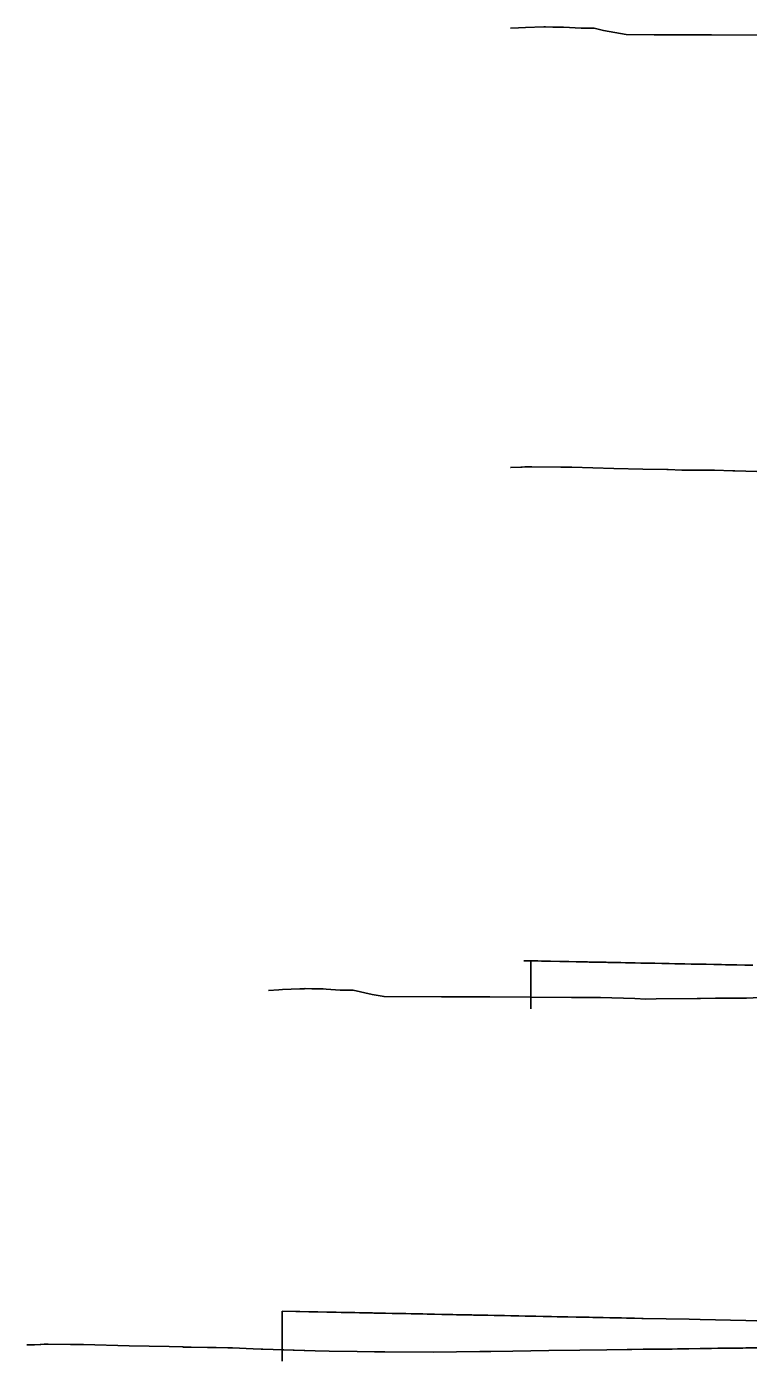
# Model space of a CAD drawing. Extents: x -70 to 701944, y -4 to 666871.
# Drawn here: x 700974.9 to 701162.7, y 666491.1 to 666838.4 of the extents above; entities that cross this region are included whole.
import ezdxf

# ---------------------------------------------------------------- set-up
doc = ezdxf.new("R2010")
doc.units = 0
for name, color, linetype in [('R_Fin Surface', 7, 'Continuous'), ('R_No Plot', 7, 'Continuous'), ('T_Notes', 7, 'Continuous')]:
    doc.layers.add(name, color=color, linetype=linetype)

msp = doc.modelspace()

# ---------------------------------------------------------------- linework, layer by layer
at = {"layer": 'R_Fin Surface'}
for points in [[(701104.3, 666595.32), (701107.87, 666595.25), (701108.9, 666595.23), (701111.23, 666595.18), (701113.59, 666595.14), (701115.98, 666595.09), (701117.87, 666595.05), (701118.19, 666595.05), (701118.38, 666595.04), (701119.72, 666595.02), (701120.81, 666594.99), (701121.28, 666594.98), (701122.86, 666594.95), (701123.25, 666594.94), (701124.48, 666594.92), (701125.72, 666594.9), (701126.12, 666594.89), (701127.79, 666594.85), (701127.87, 666594.85), (701128.21, 666594.85), (701129.49, 666594.82), (701130.72, 666594.8), (701131.21, 666594.79), (701132.95, 666594.75), (701133.24, 666594.74), (701134.73, 666594.72), (701135.79, 666594.69), (701136.52, 666594.68), (701137.87, 666594.65), (701138.34, 666594.64), (701138.35, 666594.64), (701140.18, 666594.61), (701140.93, 666594.59), (701142.05, 666594.57), (701143.53, 666594.54), (701143.93, 666594.53), (701145.84, 666594.49), (701146.14, 666594.49), (701147.77, 666594.45), (701147.87, 666594.45), (701148.78, 666594.43), (701149.71, 666594.42), (701151.42, 666594.38), (701151.68, 666594.38), (701153.66, 666594.34), (701154.08, 666594.33), (701155.67, 666594.3), (701156.76, 666594.27), (701157.68, 666594.26), (701157.87, 666594.25), (701159.45, 666594.22), (701159.72, 666594.22), (701161.77, 666594.17), (701162.15, 666594.17), (701163.84, 666594.13)], [(701041.35, 666504.11), (701044.92, 666504.04), (701045.95, 666504.02), (701048.29, 666503.97), (701050.65, 666503.92), (701053.03, 666503.88), (701054.92, 666503.84), (701055.25, 666503.83), (701055.44, 666503.83), (701056.78, 666503.8), (701057.86, 666503.78), (701058.33, 666503.77), (701059.92, 666503.74), (701060.31, 666503.73), (701061.54, 666503.71), (701062.78, 666503.68), (701063.18, 666503.67), (701064.85, 666503.64), (701064.92, 666503.64), (701065.26, 666503.63), (701066.54, 666503.61), (701067.77, 666503.58), (701068.26, 666503.57), (701070.01, 666503.54), (701070.3, 666503.53), (701071.78, 666503.5), (701072.84, 666503.48), (701073.58, 666503.47), (701074.92, 666503.44), (701075.4, 666503.43), (701075.41, 666503.43), (701077.24, 666503.39), (701077.99, 666503.38), (701079.1, 666503.36), (701080.59, 666503.33), (701080.99, 666503.32), (701082.9, 666503.28), (701083.2, 666503.27), (701084.82, 666503.24), (701084.92, 666503.24), (701085.83, 666503.22), (701086.77, 666503.2), (701088.48, 666503.17), (701088.74, 666503.16), (701090.72, 666503.12), (701091.14, 666503.11), (701092.72, 666503.08), (701093.82, 666503.06), (701094.74, 666503.04), (701094.92, 666503.04), (701096.51, 666503.01), (701096.78, 666503), (701098.83, 666502.96), (701099.21, 666502.95), (701100.89, 666502.92), (701101.92, 666502.9), (701102.98, 666502.88), (701104.65, 666502.84), (701104.92, 666502.84), (701105.07, 666502.84), (701107.18, 666502.79), (701107.39, 666502.79), (701109.3, 666502.75), (701110.14, 666502.73), (701111.43, 666502.71), (701112.91, 666502.68), (701113.57, 666502.67), (701114.92, 666502.64), (701115.68, 666502.62), (701115.72, 666502.62), (701117.88, 666502.58), (701118.46, 666502.57), (701120.05, 666502.54), (701121.25, 666502.51), (701122.23, 666502.49), (701124.05, 666502.46), (701124.41, 666502.45), (701124.92, 666502.44), (701126.61, 666502.41), (701126.85, 666502.4), (701128.8, 666502.36), (701129.67, 666502.34), (701131, 666502.32), (701132.35, 666502.29), (701132.35, 666502.29), (701132.53, 666502.29), (701133.08, 666502.28), (701133.08, 666502.28), (701134.92, 666502.24), (701134.92, 666502.24), (701134.92, 666502.24), (701134.95, 666502.24), (701135.31, 666502.23), (701135.31, 666502.23), (701147.29, 666501.99), (701150.13, 666501.93), (701150.13, 666501.93), (701161.99, 666501.7), (701164.92, 666501.64)]]:
    msp.add_lwpolyline(points, dxfattribs=at)
at = {"layer": 'R_No Plot'}
for points in [[(701100.81, 666838.01), (701102.91, 666838.14), (701104.7, 666838.2), (701109.48, 666838.39), (701109.5, 666838.39), (701109.86, 666838.4), (701111.83, 666838.31), (701112.48, 666838.3), (701113.9, 666838.32), (701114.62, 666838.3), (701119.22, 666838), (701119.4, 666838), (701119.44, 666837.99), (701119.48, 666837.99), (701119.9, 666837.98), (701122.54, 666837.99), (701125.03, 666837.42), (701130.89, 666836.33), (701138.21, 666836.29), (701153.06, 666836.29), (701169.42, 666836.17)], [(701100.81, 666723.72), (701100.92, 666723.72), (701103.51, 666723.77), (701103.85, 666723.8), (701104.53, 666723.85), (701106.38, 666723.87), (701113.91, 666723.79), (701114.44, 666723.79), (701114.65, 666723.78), (701116.73, 666723.73), (701127.7, 666723.44), (701135.21, 666723.29), (701141.47, 666723.16), (701141.84, 666723.13), (701145.39, 666723.03), (701152.83, 666722.96), (701153.88, 666722.95), (701158.67, 666722.82), (701158.76, 666722.82), (701159.18, 666722.8), (701167.74, 666722.57)], [(701037.87, 666587.59), (701040.56, 666587.76), (701041.5, 666587.82), (701045.98, 666588), (701046.98, 666588.04), (701047.07, 666588.04), (701047.39, 666588.06), (701049.09, 666587.97), (701050.21, 666587.96), (701051.45, 666587.98), (701052.06, 666587.96), (701052.82, 666587.92), (701056.47, 666587.69), (701056.8, 666587.68), (701057.03, 666587.66), (701057.89, 666587.66), (701059.84, 666587.67), (701064.8, 666586.55), (701067.92, 666585.97), (701082.87, 666585.89), (701095.41, 666585.89), (701116.68, 666585.73), (701124.19, 666585.71), (701133.15, 666585.45), (701136.02, 666585.35), (701138.7, 666585.37), (701149.39, 666585.5), (701150.23, 666585.5), (701154.16, 666585.55), (701162.23, 666585.6), (701165.67, 666585.72)], [(700974.92, 666495.39), (700975.22, 666495.38), (700976.93, 666495.39), (700978.44, 666495.43), (700978.63, 666495.44), (700979.46, 666495.5), (700980.49, 666495.51), (700986.33, 666495.45), (700988.51, 666495.42), (700989.66, 666495.4), (701001.61, 666495.09), (701012, 666494.88), (701015.52, 666494.8), (701015.73, 666494.78), (701017.73, 666494.73), (701021.92, 666494.69), (701024.22, 666494.67), (701027.23, 666494.59), (701028.43, 666494.55), (701033.83, 666494.31), (701035.95, 666494.25), (701036.4, 666494.24), (701049.98, 666493.77), (701053.58, 666493.69), (701060.89, 666493.58), (701065.4, 666493.5), (701068.11, 666493.5), (701080.66, 666493.46), (701092.78, 666493.62), (701095.72, 666493.63), (701101.37, 666493.7), (701110.79, 666493.87), (701118.84, 666493.94), (701125.83, 666494.04), (701131.15, 666494.14), (701132.35, 666494.16), (701135.31, 666494.19), (701138.28, 666494.22), (701141.24, 666494.25), (701142.87, 666494.26), (701144.21, 666494.28), (701147.17, 666494.33), (701150.13, 666494.38), (701153.1, 666494.42), (701154.76, 666494.45), (701156.06, 666494.46), (701159.02, 666494.5), (701161.26, 666494.52), (701161.99, 666494.53), (701164.95, 666494.58)]]:
    msp.add_lwpolyline(points, dxfattribs=at)
at = {"layer": 'T_Notes'}
for p, q in [((701106.08, 666595.29), (701106.08, 666582.77)), ((701106.08, 666595.29), (701106.08, 666585.81)), ((701041.35, 666504.11), (701041.35, 666491.06)), ((701041.35, 666504.11), (701041.35, 666494.07))]:
    msp.add_line(p, q, dxfattribs=at)
for points in [[(701163.84, 666594.13), (701162.15, 666594.17), (701161.77, 666594.17), (701159.72, 666594.22), (701159.45, 666594.22), (701157.87, 666594.25), (701157.68, 666594.26), (701156.76, 666594.27), (701155.67, 666594.3), (701154.08, 666594.33), (701153.66, 666594.34), (701151.68, 666594.38), (701151.42, 666594.38), (701149.71, 666594.42), (701148.78, 666594.43), (701147.87, 666594.45), (701147.77, 666594.45), (701146.14, 666594.49), (701145.84, 666594.49), (701143.93, 666594.53), (701143.53, 666594.54), (701142.05, 666594.57), (701140.93, 666594.59), (701140.18, 666594.61), (701138.35, 666594.64), (701138.34, 666594.64), (701137.87, 666594.65), (701136.52, 666594.68), (701135.79, 666594.69), (701134.73, 666594.72), (701133.24, 666594.74), (701132.95, 666594.75), (701131.21, 666594.79), (701130.72, 666594.8), (701129.49, 666594.82), (701128.21, 666594.85), (701127.87, 666594.85), (701127.79, 666594.85), (701126.12, 666594.89), (701125.72, 666594.9), (701124.48, 666594.92), (701123.25, 666594.94), (701122.86, 666594.95), (701121.28, 666594.98), (701120.81, 666594.99), (701119.72, 666595.02), (701118.38, 666595.04), (701118.19, 666595.05), (701117.87, 666595.05), (701115.98, 666595.09), (701113.59, 666595.14), (701111.23, 666595.18), (701108.9, 666595.23), (701107.87, 666595.25), (701106.08, 666595.29)], [(701106.08, 666585.81), (701116.68, 666585.73), (701124.19, 666585.71), (701133.15, 666585.45), (701136.02, 666585.35), (701138.7, 666585.37), (701149.39, 666585.5), (701150.23, 666585.5), (701154.16, 666585.55), (701162.23, 666585.6), (701165.67, 666585.72)], [(701164.92, 666501.64), (701161.99, 666501.7), (701150.13, 666501.93), (701147.29, 666501.99), (701135.31, 666502.23), (701134.95, 666502.24), (701134.92, 666502.24), (701133.08, 666502.28), (701132.53, 666502.29), (701132.35, 666502.29), (701131, 666502.32), (701129.67, 666502.34), (701128.8, 666502.36), (701126.85, 666502.4), (701126.61, 666502.41), (701124.92, 666502.44), (701124.41, 666502.45), (701124.05, 666502.46), (701122.23, 666502.49), (701121.25, 666502.51), (701120.05, 666502.54), (701118.46, 666502.57), (701117.88, 666502.58), (701115.72, 666502.62), (701115.68, 666502.62), (701114.92, 666502.64), (701113.57, 666502.67), (701112.91, 666502.68), (701111.43, 666502.71), (701110.14, 666502.73), (701109.3, 666502.75), (701107.39, 666502.79), (701107.18, 666502.79), (701105.07, 666502.84), (701104.92, 666502.84), (701104.65, 666502.84), (701102.98, 666502.88), (701101.92, 666502.9), (701100.89, 666502.92), (701099.21, 666502.95), (701098.83, 666502.96), (701096.78, 666503), (701096.51, 666503.01), (701094.92, 666503.04), (701094.74, 666503.04), (701093.82, 666503.06), (701092.72, 666503.08), (701091.14, 666503.11), (701090.72, 666503.12), (701088.74, 666503.16), (701088.48, 666503.17), (701086.77, 666503.2), (701085.83, 666503.22), (701084.92, 666503.24), (701084.82, 666503.24), (701083.2, 666503.27), (701082.9, 666503.28), (701080.99, 666503.32), (701080.59, 666503.33), (701079.1, 666503.36), (701077.99, 666503.38), (701077.24, 666503.39), (701075.41, 666503.43), (701075.4, 666503.43), (701074.92, 666503.44), (701073.58, 666503.47), (701072.84, 666503.48), (701071.78, 666503.5), (701070.3, 666503.53), (701070.01, 666503.54), (701068.26, 666503.57), (701067.77, 666503.58), (701066.54, 666503.61), (701065.26, 666503.63), (701064.92, 666503.64), (701064.85, 666503.64), (701063.18, 666503.67), (701062.78, 666503.68), (701061.54, 666503.71), (701060.31, 666503.73), (701059.92, 666503.74), (701058.33, 666503.77), (701057.86, 666503.78), (701056.78, 666503.8), (701055.44, 666503.83), (701055.25, 666503.83), (701054.92, 666503.84), (701053.03, 666503.88), (701050.65, 666503.92), (701048.29, 666503.97), (701045.95, 666504.02), (701044.92, 666504.04), (701041.35, 666504.11)], [(701041.35, 666494.07), (701049.98, 666493.77), (701053.58, 666493.69), (701060.89, 666493.58), (701065.4, 666493.5), (701068.11, 666493.5), (701080.66, 666493.46), (701092.78, 666493.62), (701095.72, 666493.63), (701101.37, 666493.7), (701110.79, 666493.87), (701118.84, 666493.94), (701125.83, 666494.04), (701131.15, 666494.14), (701132.35, 666494.16), (701135.31, 666494.19), (701138.28, 666494.22), (701141.24, 666494.25), (701142.87, 666494.26), (701144.21, 666494.28), (701147.17, 666494.33), (701150.13, 666494.38), (701153.1, 666494.42), (701154.76, 666494.45), (701156.06, 666494.46), (701159.02, 666494.5), (701161.26, 666494.52), (701161.99, 666494.53), (701164.95, 666494.58)]]:
    msp.add_lwpolyline(points, dxfattribs=at)

doc.saveas('drawing.dxf')
